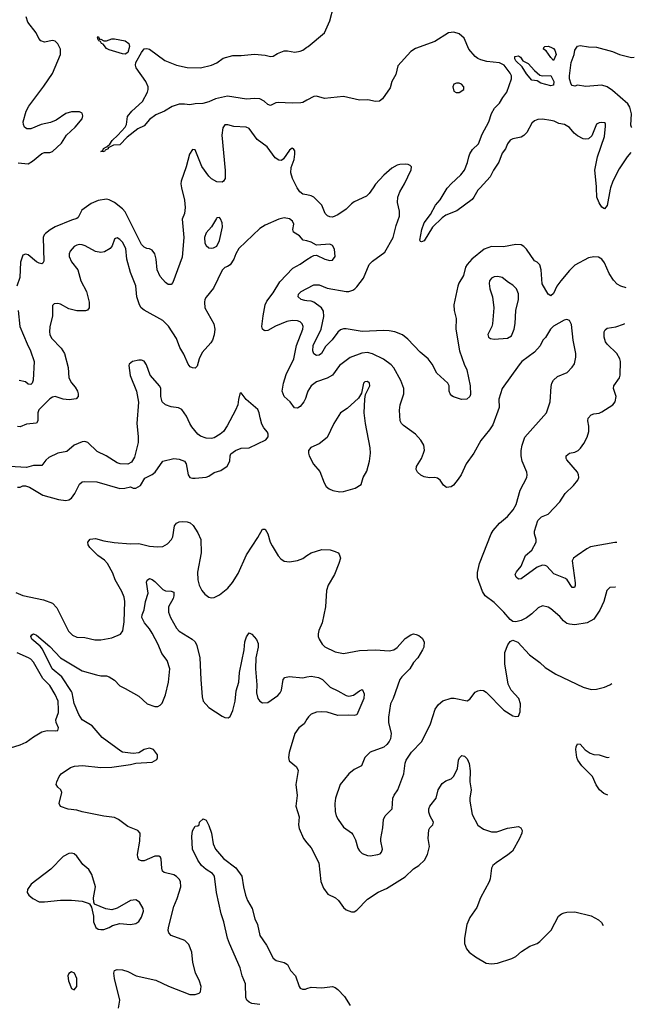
# Model space of a CAD drawing. Header units: inches. Extents: x 1552611 to 1694776, y 811966 to 917215.
# Tile 390 of 549: x 1687866 to 1692431, y 843939 to 851248. Entities that reach past the tile are written whole.
import ezdxf

# ---------------------------------------------------------------- set-up
doc = ezdxf.new("R2010")
doc.units = ezdxf.units.IN
doc.header["$MEASUREMENT"] = 0
for name, color, linetype in [('B6884', 7, 'Continuous'), ('B6885', 7, 'Continuous'), ('B6894', 7, 'Continuous'), ('B6895', 7, 'Continuous')]:
    doc.layers.add(name, color=color, linetype=linetype)

msp = doc.modelspace()

# ---------------------------------------------------------------- linework, layer by layer
at = {"layer": 'B6884', "color": 5}
for points, elevation in [([(1689068.8, 850000), (1689089.3, 849909.3), (1689094.2, 849854.2), (1689090.2, 849810), (1689072.2, 849767.8), (1689084.1, 849630), (1689073.9, 849486.1), (1689003, 849297), (1688990, 849282.7), (1688970, 849282.9), (1688950, 849296.2), (1688910, 849342.4), (1688886.6, 849390), (1688880.3, 849470), (1688870.7, 849510.7), (1688850, 849536.3), (1688830, 849546), (1688810, 849548.9), (1688790, 849560.2), (1688770, 849579.9), (1688650, 849822.2), (1688630, 849845), (1688570, 849889.8), (1688530.4, 849910.4), (1688510, 849915), (1688450, 849904.5), (1688396.1, 849883.9), (1688327.1, 849832.9), (1688299.5, 849780.5), (1688290, 849771.1), (1688250, 849760.6), (1688129.6, 849710.4), (1688091.4, 849688.6), (1688058.4, 849661.6), (1688048.4, 849650), (1688041.3, 849630), (1688045.4, 849454.6), (1688039, 849441), (1688030, 849434.7), (1688010, 849439.3), (1687990, 849450.8), (1687930, 849502), (1687910, 849506.3), (1687890, 849499.6), (1687871.5, 849448.5), (1687866.8, 849333.2), (1687845, 849270)], 920), ([(1690000, 849947.2), (1689970, 849953.6), (1689947.5, 849970), (1689927.6, 850000)], 920), ([(1690000, 849605), (1689972.4, 849612.4), (1689943.5, 849643.5), (1689899.3, 849670), (1689894.5, 849690), (1689903, 849730), (1689891.8, 849751.8), (1689869.7, 849769.7), (1689830, 849777.6), (1689790, 849767.6), (1689690, 849723.6), (1689650, 849697.6), (1689494, 849550), (1689470.4, 849509.6), (1689456.3, 849470), (1689430, 849429), (1689410, 849415.3), (1689391, 849409), (1689370, 849388.7), (1689304.8, 849255.2), (1689250, 849187), (1689241.5, 849170), (1689238.5, 849150), (1689242.4, 849110), (1689308.9, 848990), (1689314.9, 848950), (1689311.5, 848908.5), (1689297.4, 848870), (1689284.9, 848850), (1689222, 848778), (1689198.2, 848730), (1689183.1, 848676.9), (1689170, 848661.6), (1689150, 848662.4), (1689133.2, 848670), (1689116.9, 848690), (1689084.4, 848764.4), (1689054.8, 848814.8), (1689030, 848880.9), (1688972.2, 848972.2), (1688930, 849014), (1688790.8, 849090.8), (1688769.6, 849110), (1688756.3, 849130), (1688737.4, 849190), (1688730, 849273.2), (1688688.7, 849370), (1688663.1, 849470), (1688653.6, 849550), (1688630, 849597.2), (1688610, 849617.2), (1688590, 849628.7), (1688576.9, 849623.1), (1688570, 849618), (1688554, 849570), (1688537.3, 849550), (1688495.8, 849524.2), (1688470, 849518.7), (1688430, 849526), (1688352, 849570), (1688330, 849576.8), (1688310, 849579.2), (1688290, 849574.5), (1688270, 849563), (1688242, 849530), (1688233.7, 849510), (1688233.7, 849490), (1688250.3, 849450.3), (1688297.1, 849390), (1688320.3, 849310), (1688362, 849230), (1688383.1, 849150), (1688383.1, 849110), (1688370, 849092), (1688354.5, 849085.5), (1688290, 849087.2), (1688230, 849101.2), (1688170, 849136.4), (1688150, 849141.3), (1688121.6, 849138.4), (1688110, 849126), (1688110.3, 849050), (1688091.2, 848968.8), (1688086.9, 848930), (1688090.3, 848910), (1688103.4, 848883.4), (1688173.4, 848810), (1688198.9, 848770), (1688226.4, 848666.4), (1688231.3, 848590), (1688250, 848552), (1688278.9, 848518.9), (1688295.6, 848490), (1688301.3, 848470), (1688299.3, 848450), (1688285.5, 848434.5), (1688233.3, 848426.7), (1688190, 848431.6), (1688130, 848449.7), (1688110, 848445.4), (1688090, 848432.8), (1688007.4, 848352.6), (1688000.5, 848330), (1688001, 848270), (1687990, 848252.4), (1687915.6, 848244.4), (1687870, 848226.6), (1687849, 848229)], 940), ([(1690000, 848469), (1689990, 848437), (1689976.2, 848410), (1689950, 848376.9), (1689930, 848364.8), (1689907.3, 848367.3), (1689874.5, 848410), (1689829.9, 848449.9), (1689816.1, 848490), (1689824.9, 848550), (1689846.4, 848613.6), (1689902.1, 848730), (1689921.7, 848830), (1689968.3, 848950), (1689971, 848971), (1689964.5, 848990), (1689950, 849004.5), (1689930, 849011.2), (1689890, 849014.8), (1689850, 849008.4), (1689766.3, 848973.7), (1689710, 848941.5), (1689690, 848938.3), (1689681.8, 848941.8), (1689669.8, 848949.8), (1689664.8, 848970), (1689673.4, 849050), (1689688.7, 849131.3), (1689701.8, 849158.2), (1689750, 849219.5), (1689797.3, 849302.7), (1689895.6, 849404.4), (1689950, 849432.7), (1690000, 849467.3)], 940), ([(1690000, 849161.5), (1689982.8, 849162.8), (1689957.7, 849170), (1689935.3, 849190), (1689936.8, 849210), (1689956.9, 849230), (1690000, 849253.4)], 920), ([(1687856.1, 849090), (1687868, 848970), (1687921, 848841), (1687947.4, 848790), (1687973.6, 848710), (1687967.1, 848572.9), (1687958.8, 848550), (1687950, 848540.3), (1687930, 848543.1), (1687910, 848558.4), (1687862.7, 848570)], 920), ([(1687850, 847776.5), (1687870, 847778.7), (1687890, 847788.4), (1687908.2, 847788.2), (1687938, 847778), (1688038, 847718), (1688154.9, 847685.1), (1688210, 847678.7), (1688230, 847683.7), (1688250, 847697.1), (1688275.1, 847730), (1688310, 847798.8), (1688330, 847816.3), (1688350, 847820.5), (1688438, 847818), (1688610, 847767.7), (1688646, 847770), (1688690, 847781), (1688710, 847771), (1688730, 847770.8), (1688764, 847790), (1688796.6, 847843.4), (1688849.5, 847870.5), (1688872, 847888), (1688930, 847970.7), (1689010, 847990.4), (1689050, 847985.5), (1689091, 847970), (1689102.8, 847950), (1689116.3, 847870), (1689131, 847850), (1689150, 847843.7), (1689170, 847843.7), (1689250, 847852.4), (1689270, 847859.3), (1689310, 847887.7), (1689359.6, 847900.4), (1689407.3, 847932.7), (1689426.6, 847970), (1689429.4, 848010), (1689435.5, 848024.5), (1689469, 848050), (1689510, 848067.3), (1689570, 848070.6), (1689694, 848130), (1689712.5, 848152.5), (1689712.7, 848170), (1689706.3, 848186.3), (1689678.4, 848218.4), (1689665.4, 848245.4), (1689651.2, 848291.2), (1689646, 848330), (1689634.7, 848354.8), (1689549.3, 848429.3), (1689510, 848478), (1689502, 848470), (1689491.3, 848428.7), (1689487.3, 848390), (1689470, 848348.7), (1689408.3, 848231.7), (1689378.8, 848190), (1689356, 848170), (1689310, 848143.7), (1689290, 848138), (1689250, 848140.9), (1689210, 848155.1), (1689189.3, 848170), (1689145.4, 848225.4), (1689129.5, 848250), (1689105.1, 848305.1), (1689070, 848353.2), (1689045.8, 848365.8), (1688990, 848373.6), (1688950, 848387.8), (1688925.1, 848410), (1688915.1, 848450), (1688914, 848510), (1688906.6, 848526.6), (1688834.5, 848610), (1688806.8, 848686.8), (1688790, 848714), (1688770, 848721.2), (1688750, 848720.9), (1688704.7, 848710), (1688678.8, 848690), (1688678, 848682), (1688685.5, 848605.5), (1688734, 848490), (1688748.3, 848408.3), (1688736.4, 848250), (1688745.8, 848154.2), (1688744.9, 848110), (1688719, 848001), (1688697.1, 847962.9), (1688670, 847949.3), (1688611.5, 847951.5), (1688590, 847958.4), (1688509.3, 848010), (1688442.5, 848042.5), (1688372.7, 848110), (1688350, 848116.2), (1688330, 848114), (1688271, 848090), (1688216.4, 848043.6), (1688150, 848029.6), (1688083, 847997), (1688061.4, 847978.6), (1688030, 847939.6), (1687970, 847937.3), (1687915.6, 847924.4), (1687790.8, 847930.8)], 960), ([(1687836.4, 846996.4), (1687890, 846974.3), (1688042.4, 846942.4), (1688110, 846916), (1688141.1, 846881.1), (1688227.9, 846707.9), (1688259.6, 846679.6), (1688290, 846665.3), (1688350, 846662.4), (1688424.9, 846644.9), (1688470, 846643.7), (1688550, 846659.6), (1688614.7, 846685.2), (1688631.8, 846710), (1688642.4, 846777.6), (1688648, 846930), (1688642, 846962), (1688624.2, 847004.2), (1688575.1, 847090), (1688558.9, 847138.9), (1688518.9, 847210), (1688495.9, 847235.9), (1688446, 847270), (1688387.8, 847330), (1688374.5, 847350), (1688372.7, 847370), (1688390, 847390.6), (1688430, 847397.1), (1688490, 847378.9), (1688567.9, 847367.9), (1688690, 847357.1), (1688750, 847359.6), (1688830, 847339.6), (1688890, 847334.9), (1688930, 847337), (1688963.7, 847356.3), (1688993.6, 847390), (1689003, 847410), (1689015.6, 847490), (1689029.6, 847510), (1689050, 847520.3), (1689076.6, 847523.4), (1689110, 847520.2), (1689132.1, 847512.1), (1689153.5, 847493.5), (1689190, 847438), (1689211.1, 847390), (1689214.3, 847290), (1689187.5, 847147.5), (1689190.3, 847090.3), (1689200.3, 847050), (1689219.3, 847010), (1689242.3, 846982.3), (1689270, 846962), (1689290, 846955.5), (1689310, 846958), (1689350, 846979.1), (1689410.9, 847029.1), (1689445.6, 847070), (1689490, 847137.3), (1689550, 847276.3), (1689635.8, 847404.2), (1689670, 847466), (1689690, 847466), (1689710, 847431.3), (1689727.7, 847370), (1689742, 847342), (1689786.7, 847266.7), (1689804.9, 847244.9), (1689830, 847228), (1689870, 847222.4), (1689930, 847232.2), (1689970, 847248.5), (1690000, 847269.5)], 940), ([(1688600.9, 843910), (1688609.5, 843970), (1688569.8, 844129.8), (1688565.1, 844170), (1688569.7, 844190.3), (1688590, 844198), (1688630, 844193.7), (1688670, 844181.1), (1688730.8, 844150), (1688878, 844118), (1688972.5, 844072.5), (1689130, 844010.5), (1689170, 844010.7), (1689198.9, 844021.1), (1689210, 844032), (1689214.7, 844070), (1689201.3, 844110), (1689172.2, 844172.3), (1689152.4, 844250), (1689145.5, 844325.5), (1689123.5, 844383.5), (1689091.6, 844411.6), (1688990, 844449.8), (1688974.6, 844470), (1688970, 844486), (1688970.5, 844510), (1689010, 844666), (1689034.9, 844725.1), (1689062.2, 844810), (1689060.2, 844850), (1689050, 844868.4), (1689030, 844887.5), (1689010, 844898.8), (1688938.3, 844918.3), (1688926.7, 844926.7), (1688920.9, 844950), (1688916.1, 845016.1), (1688911.5, 845031.5), (1688898.5, 845038.5), (1688870, 845039.4), (1688790, 845005), (1688770, 845003.5), (1688751.7, 845011.7), (1688743.5, 845030), (1688742.4, 845050), (1688758, 845150), (1688760.5, 845210), (1688742.9, 845230), (1688670, 845258.2), (1688599.8, 845310), (1688570, 845324.6), (1688490, 845334.5), (1688330, 845366.9), (1688290, 845379.7), (1688226.9, 845386.9), (1688168.2, 845408.2), (1688158.7, 845430), (1688179.6, 845510), (1688172.3, 845530), (1688149.2, 845550), (1688137.2, 845570), (1688140.9, 845590), (1688159.5, 845630), (1688175.1, 845650), (1688243.5, 845696.5), (1688273.2, 845706.8), (1688332.3, 845712.3), (1688470, 845697.8), (1688550, 845699), (1688690, 845718), (1688730, 845728), (1688850, 845736.3), (1688883.9, 845756.1), (1688890.6, 845769.4), (1688889.7, 845790), (1688859.7, 845830), (1688830, 845839.8), (1688790.7, 845830), (1688750, 845804.5), (1688710, 845801.6), (1688630, 845811.7), (1688617.5, 845817.4), (1688479, 845919), (1688404.8, 846004.8), (1688331, 846050), (1688305.3, 846090), (1688271.1, 846171.1), (1688255.6, 846250), (1688250, 846260.4), (1688178.4, 846370), (1688108.6, 846430), (1688034.6, 846574.6), (1688017.3, 846597.3), (1687957.2, 846650), (1687949.7, 846670), (1687957.6, 846682.4), (1687970, 846688.4), (1687990, 846680.2), (1688090, 846595), (1688170.2, 846510), (1688330, 846414), (1688436, 846384), (1688470, 846377.3), (1688510, 846378), (1688531, 846370), (1688570, 846346), (1688610, 846302.6), (1688650, 846284.2), (1688750, 846226), (1688813.7, 846170), (1688870, 846148.6), (1688893, 846150), (1688910, 846158.5), (1688924.6, 846175.4), (1688950, 846236.5), (1688972.4, 846330), (1688980.8, 846430), (1688962.1, 846490), (1688922.8, 846542.8), (1688895.4, 846610), (1688850, 846693.6), (1688830, 846727), (1688794, 846770), (1688774.5, 846810), (1688776, 846830), (1688790, 846867.3), (1688801.6, 846930), (1688819.4, 846990), (1688808.1, 847071.9), (1688812.3, 847087.7), (1688830, 847099.5), (1688850, 847092.6), (1688870, 847077.6), (1688930, 847019.1), (1688950, 847007.1), (1688990, 847005.7), (1689010, 846997.3), (1689012.1, 846972.1), (1689007.1, 846950), (1688970.2, 846890), (1688971, 846850), (1688986.7, 846810), (1689030.2, 846730), (1689050, 846707.7), (1689148.3, 846648.3), (1689168.3, 846628.3), (1689182.5, 846602.5), (1689204, 846510), (1689211, 846350), (1689221, 846221), (1689227.8, 846190), (1689270, 846141.1), (1689370, 846077.6), (1689390, 846068.5), (1689414.2, 846065.9), (1689430, 846075.5), (1689450, 846119.3), (1689466.1, 846190), (1689473.3, 846266.7), (1689493.2, 846330), (1689499.2, 846400.8), (1689532.5, 846570), (1689539.3, 846630), (1689550, 846667.3), (1689570, 846697.3), (1689590, 846686.8), (1689626, 846646), (1689638.2, 846618.2), (1689638.6, 846590), (1689619.7, 846510), (1689617.7, 846430), (1689628.4, 846310), (1689626.1, 846250), (1689635.3, 846210), (1689650, 846190.3), (1689670, 846177.6), (1689710, 846180.4), (1689783.7, 846230), (1689800.9, 846250), (1689809.5, 846270), (1689822, 846350), (1689835.1, 846364.9), (1689866.7, 846373.3), (1689970, 846362.9), (1690000, 846369.2)], 920), ([(1687798, 845842), (1687870, 845864.2), (1687915.5, 845884.5), (1687970, 845925.5), (1688030, 845960.5), (1688070, 845970.6), (1688130, 845967.7), (1688149.2, 845970.8), (1688154, 845990), (1688136.4, 846030), (1688133.8, 846050), (1688154.1, 846105.9), (1688155.4, 846124.6), (1688151.1, 846190), (1688130, 846239.7), (1688090, 846304.8), (1688037.2, 846357.2), (1687970, 846478.7), (1687950, 846499.8), (1687931.4, 846511.4), (1687847.9, 846547.9)], 940), ([(1690000, 846055.5), (1689979.1, 846020.9), (1689940.2, 845990), (1689910.2, 845950), (1689868.8, 845808.8), (1689861.7, 845770), (1689866.5, 845746.5), (1689922.8, 845702.8), (1689934.2, 845674.2), (1689918, 845570), (1689926.5, 845490), (1689916, 845410), (1689941.7, 845330), (1689937.1, 845270), (1689942.9, 845242.9), (1689974, 845170), (1690000, 845137.8)], 920), ([(1689650, 843936.6), (1689590, 843945.2), (1689570, 843953.9), (1689553.9, 843970), (1689544.9, 843990), (1689543.8, 844090), (1689519.4, 844150), (1689504.3, 844210), (1689423.5, 844390), (1689410, 844429.8), (1689382.5, 844550), (1689363, 844610), (1689327.7, 844770), (1689314.2, 844890), (1689298.9, 844910), (1689250, 844939.2), (1689217, 844970), (1689188.8, 845010), (1689149.8, 845090), (1689144.2, 845184.2), (1689150, 845226), (1689170, 845261), (1689190, 845262.8), (1689199, 845270), (1689202, 845290), (1689230, 845316), (1689250, 845306), (1689270, 845266.8), (1689290.2, 845210.2), (1689304, 845130), (1689320.7, 845090), (1689380.2, 845020.2), (1689472.4, 844952.4), (1689517.1, 844890), (1689527.7, 844810), (1689544.1, 844750), (1689558.9, 844710), (1689592.7, 844650), (1689612.9, 844572.8), (1689632.8, 844530), (1689649.3, 844450), (1689698.3, 844378.3), (1689750, 844281.1), (1689770, 844264.6), (1689830.2, 844250.2), (1689854.8, 844234.8), (1689877.4, 844190), (1689915, 844150), (1689940.7, 844070), (1689950, 844058.3), (1689965.5, 844050), (1689990, 844051.6), (1690000, 844055.3)], 880)]:
    msp.add_lwpolyline(points, dxfattribs=dict(at, elevation=elevation))
at = {"layer": 'B6884', "color": 5, "elevation": 940}
for points in [[(1689350, 849779.3), (1689330, 849777.2), (1689326.9, 849773.1), (1689290.3, 849709.7), (1689250, 849665.2), (1689239.3, 849630), (1689242, 849590), (1689250.5, 849570.5), (1689270, 849554.8), (1689290, 849550.7), (1689306.3, 849553.7), (1689330, 849566), (1689351.3, 849608.7), (1689372.4, 849710), (1689370, 849739), (1689358, 849770)], [(1688250, 845060.9), (1688230, 845058.4), (1688190, 845035.1), (1688097.8, 844942.2), (1687950.6, 844830), (1687924.9, 844790), (1687922.8, 844770), (1687934.8, 844750), (1687963.4, 844723.4), (1688010, 844699.1), (1688050, 844699.1), (1688170, 844713), (1688250, 844712.7), (1688330, 844704), (1688374, 844690), (1688384.7, 844684.7), (1688399.8, 844659.8), (1688414, 844594), (1688413.4, 844550), (1688430.8, 844510), (1688450, 844496.3), (1688470, 844493), (1688490, 844493), (1688530, 844508.4), (1688556.6, 844523.4), (1688610, 844538), (1688690, 844530.4), (1688730, 844538), (1688750, 844554), (1688770, 844586), (1688786, 844630), (1688782.7, 844650), (1688757.2, 844697.2), (1688730, 844715.1), (1688690, 844709.3), (1688590, 844653.2), (1688550, 844641.2), (1688506.3, 844646.3), (1688422, 844682), (1688416.4, 844696.4), (1688414, 844730), (1688429.3, 844810), (1688401.5, 844901.5), (1688378.6, 844938.6), (1688335.5, 844975.5), (1688290, 845039), (1688270, 845055.1)], [(1688250, 844179), (1688230, 844168), (1688224.9, 844150), (1688227.9, 844112.1), (1688250, 844056), (1688270, 844046), (1688291.6, 844070), (1688291.8, 844130), (1688274, 844170)]]:
    msp.add_lwpolyline(points, close=True, dxfattribs=at)
at = {"layer": 'B6885', "color": 5}
for points, elevation in [([(1687855.9, 850184.1), (1687930, 850178.6), (1687962.2, 850197.8), (1688030, 850254.7), (1688050, 850262.7), (1688090, 850261.8), (1688110, 850270.2), (1688177, 850330), (1688212.7, 850390), (1688277.8, 850450), (1688330, 850511), (1688334.3, 850534.3), (1688330, 850555.1), (1688310, 850563.6), (1688250, 850564.7), (1688210, 850552.2), (1688137, 850503), (1688095.9, 850484.1), (1688025.5, 850470), (1687950, 850438.7), (1687918.3, 850438.3), (1687900.9, 850450), (1687893.3, 850470), (1687892.6, 850490), (1687914.4, 850570), (1687934.9, 850605.1), (1688046.5, 850753.5), (1688110.5, 850849.5), (1688168.4, 850990), (1688168.2, 851030), (1688149.7, 851069.8), (1688130, 851089.6), (1688110, 851092.8), (1688050, 851079.8), (1688022.4, 851090), (1688008.3, 851108.3), (1687989.7, 851150), (1687927.6, 851230), (1687914, 851270)], 920), ([(1690000, 850650.3), (1689970, 850633.6), (1689953.6, 850630), (1689890, 850627.2), (1689786.1, 850633.9), (1689769.2, 850630.8), (1689730, 850612), (1689710, 850619), (1689683, 850643), (1689650, 850660.1), (1689610, 850663.1), (1689550, 850656.7), (1689410, 850679.6), (1689320.2, 850659.8), (1689270, 850638.4), (1689226.7, 850626.7), (1689170, 850623.7), (1689130, 850615.4), (1689090, 850621.3), (1689050, 850620.2), (1688997.5, 850602.5), (1688941.6, 850570), (1688877.6, 850542.4), (1688830, 850507.6), (1688790, 850461), (1688743.6, 850436.4), (1688663.5, 850376.5), (1688610, 850318.5), (1688563.6, 850316.4), (1688523.5, 850296.5), (1688524, 850290), (1688501.3, 850278.7), (1688496.3, 850270), (1688486.6, 850266.6), (1688469.6, 850270), (1688483.2, 850276.8), (1688488.8, 850291.2), (1688510, 850304), (1688516.5, 850303.5), (1688517.2, 850310), (1688536.2, 850323.8), (1688553.6, 850350), (1688596.2, 850390), (1688649, 850450), (1688659, 850470), (1688666, 850530), (1688698.4, 850570), (1688779.1, 850640.9), (1688815.1, 850710), (1688821.1, 850730), (1688819.7, 850750), (1688802.4, 850790), (1688731.3, 850890), (1688725.8, 850910), (1688729.9, 850930.1), (1688770, 851003.8), (1688790, 851031.2), (1688810, 851034), (1688830, 851028.5), (1688945.1, 850945.1), (1689030.2, 850910.2), (1689110, 850893.8), (1689210, 850890.2), (1689290, 850909.3), (1689330, 850928.5), (1689377.2, 850962.8), (1689450, 850982.9), (1689510, 850980.9), (1689610, 850992), (1689690, 850984.1), (1689730, 850974), (1689750, 850978), (1689782, 850998), (1689830, 851015.6), (1689856.3, 851016.3), (1689910, 851006.5), (1689950, 851014), (1689970, 851021.5), (1690000, 851043.1)], 880), ([(1689927.6, 850000), (1689921, 850010), (1689891.3, 850070), (1689881.1, 850110), (1689882.7, 850150), (1689903.5, 850210), (1689909.7, 850249.7), (1689910, 850275.3), (1689899, 850290), (1689890, 850294.5), (1689870, 850279.6), (1689825.5, 850214.5), (1689810, 850203.6), (1689790, 850204.7), (1689762.8, 850222.8), (1689704.4, 850304.4), (1689630, 850358.4), (1689570, 850440.5), (1689548.8, 850448.8), (1689455.8, 850455.8), (1689412.4, 850467.6), (1689390, 850467), (1689375.4, 850444.6), (1689368.6, 850391.4), (1689392, 850128), (1689391.4, 850068.6), (1689380.7, 850050), (1689370, 850042.9), (1689330, 850045.1), (1689290, 850067.6), (1689270, 850087.4), (1689218.1, 850158.1), (1689170, 850282.7), (1689150, 850283.7), (1689126.7, 850250), (1689103.7, 850156.3), (1689064.4, 850050), (1689062, 850030), (1689068.8, 850000)], 920)]:
    msp.add_lwpolyline(points, dxfattribs=dict(at, elevation=elevation))
at = {"layer": 'B6885', "color": 5, "elevation": 880}
msp.add_lwpolyline([(1688462, 851102), (1688470, 851102.8), (1688490, 851090.8), (1688510, 851091), (1688550, 851106), (1688570, 851106), (1688650.7, 851090), (1688677, 851070), (1688682.6, 851050), (1688670, 851005.4), (1688650, 850993), (1688630, 850993.3), (1688530, 851023), (1688510, 851035.1), (1688485.5, 851065.5), (1688473.2, 851070), (1688465.4, 851085.4), (1688454, 851090), (1688456.4, 851096.4), (1688450, 851098), (1688443.1, 851116.9), (1688450, 851122)], close=True, dxfattribs=at)
at = {"layer": 'B6894', "color": 5}
for points, elevation in [([(1690000, 849253.4), (1690050, 849280.6), (1690090, 849279.4), (1690150, 849254.5), (1690290.7, 849229.3), (1690310, 849229.3), (1690340, 849240), (1690356.4, 849250), (1690370, 849265.7), (1690420.3, 849330), (1690461.8, 849430), (1690485.6, 849454.4), (1690577, 849523), (1690641, 849630), (1690661.1, 849718.9), (1690686.6, 849790), (1690686.4, 849826.4), (1690671.2, 849890), (1690674.3, 849930), (1690689.7, 849970), (1690707.2, 850000)], 920), ([(1690491.6, 850000), (1690462.6, 849957.4), (1690441.4, 849938.6), (1690350, 849894.8), (1690330, 849881), (1690290, 849840.3), (1690230, 849798), (1690190, 849782.2), (1690170, 849783.8), (1690152.4, 849792.4), (1690135.4, 849810), (1690110.6, 849870.6), (1690049.9, 849929.8), (1690030, 849940.8), (1690000, 849947.2)], 920), ([(1691285.9, 850000), (1691270, 849982.5), (1691240.1, 849930), (1691226, 849914), (1691113.4, 849830), (1691030, 849796.5), (1691002.7, 849777.3), (1690933, 849707), (1690870, 849606), (1690850, 849598.4), (1690842, 849602), (1690838.4, 849610), (1690852.5, 849690), (1690870, 849740.2), (1690918.1, 849801.9), (1690954.8, 849870), (1690989.8, 849910), (1691041.7, 849998.3), (1691043.2, 850000)], 880), ([(1692254.8, 850000), (1692251.3, 849990), (1692230, 849868.7), (1692210, 849844), (1692190, 849856), (1692170, 849887.3), (1692153.3, 849930), (1692150.9, 850000)], 880), ([(1690000, 849467.3), (1690030, 849488), (1690050, 849497.3), (1690070, 849498.8), (1690131.3, 849470), (1690170, 849459.1), (1690190, 849462.8), (1690209.3, 849490.7), (1690203.2, 849543.2), (1690190, 849572.7), (1690170, 849581.2), (1690070, 849574), (1690030, 849596.9), (1690000, 849605)], 940), ([(1692369.9, 849256.5), (1692329.8, 849269.8), (1692304.2, 849284.2), (1692275.3, 849315.3), (1692244.2, 849364.2), (1692210, 849442), (1692190.7, 849470.7), (1692164.4, 849484.4), (1692130, 849488.4), (1692090, 849478.9), (1691990, 849425.1), (1691950, 849386.9), (1691884.7, 849310), (1691856.5, 849270), (1691830, 849214.5), (1691810, 849198.4), (1691790, 849209.4), (1691746.7, 849286.7), (1691738.2, 849390), (1691728.4, 849428.4), (1691710, 849447.3), (1691690, 849458.4), (1691630, 849544.5), (1691610, 849565.1), (1691590, 849575.6), (1691550, 849578), (1691458.5, 849561.5), (1691370, 849564.8), (1691314.8, 849545.2), (1691225.3, 849470), (1691190, 849431.2), (1691178.3, 849410), (1691162.8, 849350), (1691128.6, 849291.4), (1691120.8, 849270), (1691091.4, 849130), (1691093.1, 849090), (1691107, 849030), (1691105.3, 848950), (1691132.6, 848790), (1691167.6, 848690), (1691188.3, 848648.3), (1691211.9, 848530), (1691214.8, 848465.2), (1691210.1, 848449.9), (1691186.8, 848430), (1691148.7, 848428.7), (1691087.1, 848447.1), (1691074.9, 848454.9), (1691062.6, 848470), (1691056, 848490), (1691056.8, 848530), (1691046, 848550), (1690963.7, 848623.7), (1690930.6, 848690), (1690900.8, 848730), (1690839.9, 848779.9), (1690750, 848877.4), (1690708.7, 848908.7), (1690653.2, 848930), (1690610, 848938.7), (1690570, 848940.3), (1690410, 848932.2), (1690290, 848954), (1690270, 848952.1), (1690250, 848944.8), (1690230, 848927.7), (1690187.5, 848872.5), (1690137.3, 848822.7), (1690107.2, 848770), (1690090, 848757.6), (1690070, 848754.3), (1690050, 848766.6), (1690044.2, 848790), (1690046.7, 848830), (1690106.3, 848950), (1690124.5, 849044.5), (1690123.1, 849083.1), (1690107.5, 849110), (1690051.1, 849151.1), (1690030, 849159.3), (1690000, 849161.5)], 920), ([(1692290.3, 847034.4), (1692290, 847034.5), (1692250, 847032.7), (1692227.7, 847010), (1692204.4, 846930), (1692175.9, 846864.1), (1692130, 846798), (1692082, 846770), (1691990, 846755.1), (1691950, 846759.7), (1691930, 846766.6), (1691904.9, 846784.9), (1691877.3, 846817.3), (1691810, 846875.6), (1691790, 846887.3), (1691750, 846896.2), (1691717.6, 846882.4), (1691670, 846836.2), (1691630, 846807.3), (1691590, 846787), (1691550, 846777), (1691530, 846779.5), (1691510, 846794.5), (1691462.9, 846850), (1691390, 846922), (1691323.7, 846970), (1691303.7, 847003.7), (1691265.7, 847105.7), (1691265.3, 847145.3), (1691281.7, 847210), (1691368.7, 847431.3), (1691383.9, 847456.1), (1691430, 847510.7), (1691490, 847559.1), (1691531.5, 847610), (1691553, 847650), (1691583.5, 847756.5), (1691632, 847850), (1691635.1, 847870), (1691632.3, 847890), (1691597, 847970), (1691589.6, 848010.4), (1691589.6, 848050), (1691597.6, 848090), (1691618.4, 848150), (1691778.4, 848330), (1691806, 848410), (1691814.2, 848525.8), (1691819.3, 848550), (1691830, 848571.3), (1691861.5, 848598.5), (1691933.2, 848630), (1691970, 848667.3), (1691985.6, 848694.4), (1691996.6, 848743.4), (1691997.6, 848770), (1691977.6, 848870), (1691964.1, 848984.1), (1691950, 849014), (1691930, 849021.2), (1691910, 849016.2), (1691830, 848972.1), (1691808.2, 848950), (1691770.2, 848889.8), (1691752.4, 848870), (1691732.5, 848827.5), (1691690, 848779), (1691596, 848710), (1691574.6, 848685.4), (1691449, 848510), (1691425.2, 848430), (1691427.2, 848370), (1691379.3, 848240.7), (1691355.8, 848204.2), (1691290, 848125.1), (1691240.3, 848030), (1691182.3, 847950), (1691144.6, 847870), (1691123.4, 847836.6), (1691087.4, 847792.6), (1691070, 847780.9), (1691036, 847776), (1691013.3, 847793.3), (1690989.4, 847830), (1690970, 847843.6), (1690950, 847849.6), (1690910, 847847), (1690870, 847853.6), (1690846, 847866), (1690820.7, 847890), (1690812, 847910), (1690814.5, 847930), (1690849.7, 847990.3), (1690866.3, 848030), (1690872.9, 848052.9), (1690868.3, 848088.3), (1690845.4, 848125.4), (1690806.6, 848170), (1690716.2, 848236.2), (1690702, 848250), (1690691.8, 848270), (1690686.6, 848350), (1690692.8, 848390), (1690718.7, 848470), (1690718.7, 848510), (1690696.3, 848570), (1690644.2, 848664.2), (1690625.4, 848685.4), (1690567.6, 848727.6), (1690486.8, 848766.8), (1690450, 848777), (1690407.4, 848772.6), (1690320, 848740), (1690240.2, 848679.8), (1690190, 848608.2), (1690150, 848587.1), (1690070, 848560.4), (1690031.5, 848530), (1690006.5, 848490), (1690000, 848469)], 940), ([(1692302.2, 847366), (1692286.9, 847366.9), (1692106.3, 847333.7), (1692079.1, 847320.9), (1692005.5, 847270), (1691980.5, 847250), (1691969, 847231), (1691991.8, 847068.2), (1691992.7, 847047.3), (1691987.7, 847032.3), (1691970, 847033), (1691933.5, 847090), (1691920.8, 847100.8), (1691833.8, 847133.8), (1691782.2, 847190), (1691770, 847197.3), (1691750, 847198.8), (1691710, 847183), (1691590, 847096.8), (1691570, 847094.8), (1691552.6, 847110), (1691546, 847130), (1691556.4, 847150), (1691590, 847191.7), (1691622.5, 847270), (1691670, 847309.3), (1691700.9, 847370), (1691702.2, 847390), (1691689.8, 847430), (1691690.8, 847450), (1691713.6, 847530), (1691742.4, 847557.6), (1691790, 847577.2), (1691877.3, 847670), (1691918.4, 847730), (1691979.8, 847790), (1692010.8, 847830), (1692018.2, 847850), (1692017.6, 847870), (1692009.8, 847890), (1691930, 847981.3), (1691925, 847990), (1691926, 848010), (1691950, 848030.2), (1691990, 848038.6), (1692013.3, 848050), (1692032.2, 848067.8), (1692057.1, 848102.9), (1692081.5, 848150), (1692092.4, 848190), (1692093.7, 848230), (1692086, 848270), (1692087.6, 848290), (1692110, 848313.7), (1692130, 848322), (1692170, 848326.4), (1692190, 848335.8), (1692272, 848390), (1692289.6, 848410), (1692296.9, 848450), (1692276.8, 848510), (1692279.2, 848530), (1692320.5, 848590), (1692326.3, 848610), (1692327.4, 848710), (1692323.1, 848730), (1692301.5, 848770), (1692230, 848839.8), (1692217.4, 848857.4), (1692206.3, 848890), (1692206, 848930), (1692214.2, 848945.8), (1692230, 848958), (1692292.6, 848967.4), (1692350, 848986.4), (1692360.3, 848991.5)], 920), ([(1690000, 847269.5), (1690030, 847290.4), (1690110, 847314.9), (1690173, 847313), (1690210, 847301), (1690230.5, 847290.5), (1690239.3, 847279.3), (1690247.7, 847250), (1690236.4, 847210), (1690204.4, 847130), (1690156.4, 847050), (1690144.9, 847010), (1690138.4, 846890), (1690112, 846770), (1690087.5, 846712.5), (1690083.2, 846690), (1690082.8, 846670), (1690089.2, 846649.2), (1690113.1, 846613.1), (1690133.2, 846593.2), (1690210, 846554.6), (1690270, 846543.1), (1690390, 846564.9), (1690510, 846569.2), (1690610, 846562), (1690645.2, 846570), (1690670, 846586.7), (1690730, 846654), (1690770, 846682), (1690790, 846687.7), (1690810, 846684.9), (1690830, 846677.3), (1690856.1, 846656.1), (1690870.6, 846629.4), (1690867.7, 846590), (1690859.1, 846570), (1690823.8, 846510), (1690790, 846476.2), (1690764.4, 846430), (1690704.4, 846370), (1690690.4, 846350), (1690639.5, 846210), (1690620.3, 846170), (1690604.4, 846070), (1690606.3, 846030), (1690624.6, 845950), (1690621.1, 845910), (1690611.4, 845888.6), (1690593.8, 845866.2), (1690571.5, 845848.5), (1690470, 845809.4), (1690430.6, 845770), (1690404, 845710), (1690350, 845681.6), (1690310.2, 845649.8), (1690246.7, 845570), (1690212.2, 845470), (1690207, 845430), (1690210.3, 845370), (1690217.4, 845337.4), (1690230.3, 845310.3), (1690270, 845253), (1690330, 845212.2), (1690340.2, 845200.2), (1690359.9, 845159.9), (1690378.3, 845098.3), (1690390, 845077.3), (1690410, 845059.1), (1690450, 845044), (1690470, 845040.7), (1690526, 845050), (1690543.1, 845056.9), (1690552.9, 845067.1), (1690562, 845090), (1690548.7, 845150), (1690548.9, 845168.9), (1690562.9, 845250), (1690568, 845310), (1690581.5, 845338.5), (1690631.5, 845390), (1690638.7, 845470), (1690648, 845492), (1690674, 845530), (1690718.7, 845650), (1690729.6, 845730), (1690736.2, 845750), (1690776.2, 845810), (1690852, 845890), (1690918.2, 846021.8), (1690951, 846129), (1690976.6, 846163.4), (1691010, 846190.4), (1691070, 846212.2), (1691092.2, 846212.2), (1691190, 846191), (1691210, 846204.7), (1691250, 846254.8), (1691270, 846266.8), (1691290, 846270.8), (1691310, 846267.3), (1691330, 846254.8), (1691462, 846122), (1691530, 846081), (1691550, 846074.8), (1691570, 846078), (1691582.7, 846110), (1691586, 846170), (1691572.7, 846210), (1691517.2, 846270), (1691494.2, 846314.2), (1691470, 846466), (1691469.5, 846550), (1691492.1, 846607.9), (1691510, 846631.3), (1691530, 846641), (1691567.1, 846627.1), (1691652.5, 846532.5), (1691730, 846476.3), (1691770, 846439.1), (1691848.5, 846388.5), (1692050, 846294), (1692110, 846274.8), (1692150, 846277.3), (1692210, 846293.4), (1692250, 846310.5), (1692264.8, 846319.7)], 940), ([(1690000, 846369.2), (1690030, 846375.4), (1690084.9, 846364.9), (1690114, 846350), (1690172.3, 846292.3), (1690230, 846266.2), (1690290, 846230.2), (1690310, 846226.3), (1690345.4, 846234.6), (1690390, 846267), (1690410, 846276.3), (1690413.1, 846273.1), (1690424.4, 846244.4), (1690423.2, 846210), (1690370, 846088.7), (1690350, 846082.4), (1690310, 846086.1), (1690230, 846081.9), (1690150, 846106.5), (1690111.3, 846108.7), (1690070, 846106.9), (1690030, 846092.8), (1690010, 846072.1), (1690000, 846055.5)], 920), ([(1692234.6, 845492.5), (1692204.2, 845504.2), (1692171.2, 845531.2), (1692147.9, 845567.9), (1692121.5, 845630), (1692041.3, 845710), (1692011.6, 845750), (1692004.4, 845770), (1691996, 845830), (1691999, 845850), (1692010, 845871.3), (1692030, 845870.8), (1692067, 845827), (1692102.2, 845802.2), (1692130, 845792.9), (1692170.2, 845790.2), (1692230, 845771.7), (1692244.9, 845774.1)], 920), ([(1690000, 845137.8), (1690030, 845100.7), (1690088.7, 844990), (1690102.3, 844850), (1690121.6, 844801.6), (1690155.6, 844755.6), (1690212.7, 844730), (1690234.9, 844710), (1690270, 844657.3), (1690290, 844640.4), (1690330, 844625.3), (1690350, 844626), (1690370, 844636.9), (1690450, 844719.3), (1690527.6, 844772.4), (1690590, 844799.3), (1690730, 844885), (1690790, 844944.6), (1690831.6, 844970), (1690873.6, 845010), (1690895.3, 845050), (1690909.7, 845110), (1690899.2, 845170), (1690905.6, 845234.4), (1690911.3, 845248.7), (1690935.1, 845270), (1690939.6, 845290), (1690915.7, 845335.7), (1690906, 845366), (1690904.2, 845390), (1690912, 845410), (1690959, 845470), (1690974.6, 845530), (1691002.9, 845577.2), (1691030, 845598.5), (1691070, 845613.6), (1691090, 845633.4), (1691117.8, 845690), (1691125.3, 845750), (1691132.4, 845767.6), (1691150, 845784.9), (1691170, 845780.5), (1691190, 845760.4), (1691205.4, 845725.4), (1691211.7, 845671.7), (1691208.6, 845590), (1691218.1, 845530), (1691209, 845470), (1691210, 845446), (1691227.1, 845347.1), (1691269.3, 845269.3), (1691310, 845239.5), (1691370, 845218), (1691410, 845218.7), (1691490, 845245.7), (1691570, 845258), (1691588.3, 845248.3), (1691597.1, 845230), (1691595.3, 845210), (1691579.1, 845170), (1691525.4, 845074.6), (1691492.8, 845047.2), (1691404.2, 844990), (1691380.3, 844970), (1691370.3, 844950), (1691360.3, 844870), (1691353, 844847), (1691288.8, 844730), (1691262.6, 844657.3), (1691210, 844582), (1691186.3, 844530), (1691168.8, 844428.8), (1691170.4, 844390.4), (1691184.9, 844350), (1691205.5, 844325.5), (1691250.7, 844290), (1691330, 844243.8), (1691370, 844238.4), (1691415.8, 844244.2), (1691520.7, 844279.3), (1691550, 844294), (1691594, 844330), (1691655.3, 844370), (1691710, 844390.8), (1691730, 844404), (1691812.7, 844490), (1691868, 844592), (1691890, 844610.6), (1691910, 844618), (1691930, 844623), (1691990, 844624.9), (1692110, 844596.3), (1692166.2, 844566.2), (1692186.2, 844546.2), (1692199.1, 844524.5)], 920), ([(1690000, 844055.3), (1690030, 844066.5), (1690110, 844060.2), (1690189.9, 844070.1), (1690210, 844062.8), (1690230, 844047.6), (1690277.4, 843997.4), (1690320.4, 843930)], 880)]:
    msp.add_lwpolyline(points, dxfattribs=dict(at, elevation=elevation))
for points, elevation in [([(1691417.6, 849342.4), (1691390, 849339.6), (1691370, 849329.4), (1691356.4, 849310), (1691352.2, 849290), (1691357, 849250), (1691378, 849190), (1691387.6, 849110), (1691377, 848990), (1691372.2, 848970), (1691343.9, 848910), (1691347.4, 848890), (1691362.4, 848882.4), (1691390, 848877.3), (1691490, 848884.4), (1691518.9, 848901.1), (1691539.7, 848950), (1691547, 848993), (1691552.2, 849090), (1691570.7, 849170), (1691570, 849213.2), (1691557.2, 849250), (1691530, 849278), (1691496.9, 849296.9), (1691450, 849333.7)], 940), ([(1690450, 848560.9), (1690430, 848558.4), (1690420.5, 848550), (1690404, 848476), (1690382.5, 848437.5), (1690299.4, 848360.6), (1690250, 848329.4), (1690200.4, 848250), (1690150, 848146), (1690090, 848099.5), (1690028.3, 848071.7), (1690011, 848050), (1690010.8, 848030), (1690017.3, 848010), (1690048.9, 847948.9), (1690094.9, 847894.9), (1690127.7, 847810), (1690142.8, 847782.8), (1690164.1, 847764.1), (1690192.5, 847752.5), (1690242.8, 847742.8), (1690270, 847746.4), (1690359, 847770), (1690402.7, 847797.3), (1690417.2, 847850), (1690444.8, 847895.2), (1690465.1, 847970), (1690471.8, 848030), (1690469.6, 848070), (1690434.7, 848250), (1690423.6, 848330), (1690428.7, 848430), (1690435.1, 848464.9), (1690466.6, 848530), (1690465.2, 848550)], 960)]:
    msp.add_lwpolyline(points, close=True, dxfattribs=dict(at, elevation=elevation))
at = {"layer": 'B6895', "color": 5}
for points, elevation in [([(1690000, 851043.1), (1690009.6, 851050), (1690130, 851151), (1690170, 851238.8), (1690196.6, 851343.4), (1690200.7, 851430), (1690211.8, 851490), (1690206.2, 851530), (1690187.2, 851570), (1690082, 851650), (1690076.8, 851670), (1690086.1, 851806.1), (1690116, 851970), (1690099.4, 852070), (1690092.1, 852092.1), (1690076.4, 852116.4), (1690053.6, 852133.6), (1690030, 852141.5), (1690010, 852139.9), (1690000, 852136.3)], 880), ([(1691043.2, 850000), (1691070, 850030.4), (1691143.8, 850096.2), (1691169.3, 850130), (1691193.2, 850186.8), (1691201, 850230), (1691210, 850253.2), (1691230, 850284.3), (1691272.7, 850327.3), (1691301.1, 850398.9), (1691351, 850490), (1691370, 850550.3), (1691391.9, 850590), (1691430, 850628.4), (1691454, 850670), (1691484.3, 850710), (1691519.2, 850810), (1691518.1, 850830), (1691509.5, 850850), (1691463.9, 850910), (1691430, 850926.8), (1691336.4, 850936.4), (1691290, 850948.8), (1691270, 850959.7), (1691250, 850974.8), (1691200.9, 851030), (1691166.7, 851110), (1691130, 851141.9), (1691090, 851154.6), (1691050, 851149.2), (1690950, 851085.6), (1690805.6, 851034.4), (1690770, 851010.9), (1690674.6, 850905.4), (1690658.7, 850841.3), (1690631.2, 850790), (1690618.7, 850741.3), (1690560.7, 850659.3), (1690537.6, 850642.4), (1690510, 850640.3), (1690452.5, 850652.5), (1690390, 850650.4), (1690270, 850676.8), (1690130, 850661.6), (1690070, 850679.9), (1690050, 850678.1), (1690000, 850650.3)], 880), ([(1692412.4, 850448.1), (1692410, 850449), (1692405.7, 850465.7), (1692409, 850550), (1692398.3, 850598.3), (1692382.6, 850622.6), (1692270, 850721.6), (1692229.7, 850749.8), (1692190, 850762.4), (1692070, 850752.4), (1692010, 850760.7), (1691990, 850755.1), (1691970, 850759.5), (1691962.4, 850770), (1691950, 850808.7), (1691948.4, 850830), (1691963, 850930), (1691984.2, 850990), (1691990, 851022), (1692009.4, 851050.6), (1692030, 851056), (1692090, 851046.8), (1692150, 851044), (1692270, 851010.7), (1692322, 850990), (1692410, 850968.2), (1692431, 850968.4)], 860), ([(1692150.9, 850000), (1692150.5, 850010), (1692138.4, 850130), (1692158.7, 850230), (1692210, 850381), (1692218, 850458), (1692216.1, 850476.1), (1692210, 850482.7), (1692190, 850485.6), (1692170, 850482.4), (1692150, 850471.5), (1692114.3, 850385.7), (1692090, 850363.5), (1692070, 850359.7), (1692050, 850364), (1692010, 850385.8), (1691985.4, 850405.4), (1691950, 850447.7), (1691912, 850470), (1691870, 850477.2), (1691835, 850495), (1691810, 850500.7), (1691750, 850508.7), (1691714.1, 850505.9), (1691690, 850496.4), (1691670, 850479.7), (1691632.6, 850410), (1691610, 850388.4), (1691590, 850375.8), (1691530, 850362.7), (1691510, 850352.3), (1691490, 850325.2), (1691474.6, 850290), (1691450, 850256.9), (1691426, 850190), (1691384.3, 850130), (1691359.5, 850080.5), (1691285.9, 850000)], 880), ([(1692405.8, 850262.7), (1692377.7, 850230), (1692319.6, 850140.4), (1692272.7, 850050), (1692254.8, 850000)], 880), ([(1690707.2, 850000), (1690724.7, 850030), (1690773.8, 850133.8), (1690775.6, 850155.6), (1690766.6, 850166.6), (1690752.3, 850172.3), (1690730, 850175.1), (1690690, 850171.8), (1690670, 850167), (1690630, 850146.6), (1690570, 850094), (1690510, 850027), (1690491.6, 850000)], 920)]:
    msp.add_lwpolyline(points, dxfattribs=dict(at, elevation=elevation))
for points, elevation in [([(1691830, 850946), (1691810, 850966), (1691776.2, 851016.2), (1691755.3, 851030), (1691758, 851042), (1691766, 851050), (1691790, 851050.4), (1691810, 851044), (1691830, 851034.8), (1691841.4, 851021.4), (1691850.4, 850990)], 860), ([(1691750, 850830.8), (1691810, 850834), (1691834, 850790), (1691830, 850762.7), (1691810, 850758), (1691736.5, 850776.5), (1691710, 850794), (1691670, 850799), (1691630, 850845.2), (1691598.9, 850898.9), (1691550, 850941.2), (1691543.7, 850956.3), (1691544.7, 850975.3), (1691570, 850978.8), (1691584.7, 850970), (1691603.5, 850943.5), (1691642, 850922), (1691690, 850870.8), (1691730, 850836)], 860), ([(1691110, 850777), (1691091.3, 850770), (1691083, 850750), (1691090, 850718), (1691106.7, 850706.7), (1691130, 850707), (1691165.2, 850730), (1691165.2, 850750), (1691148.7, 850770), (1691130, 850776.2)], 920)]:
    msp.add_lwpolyline(points, close=True, dxfattribs=dict(at, elevation=elevation))

doc.saveas('drawing.dxf')
